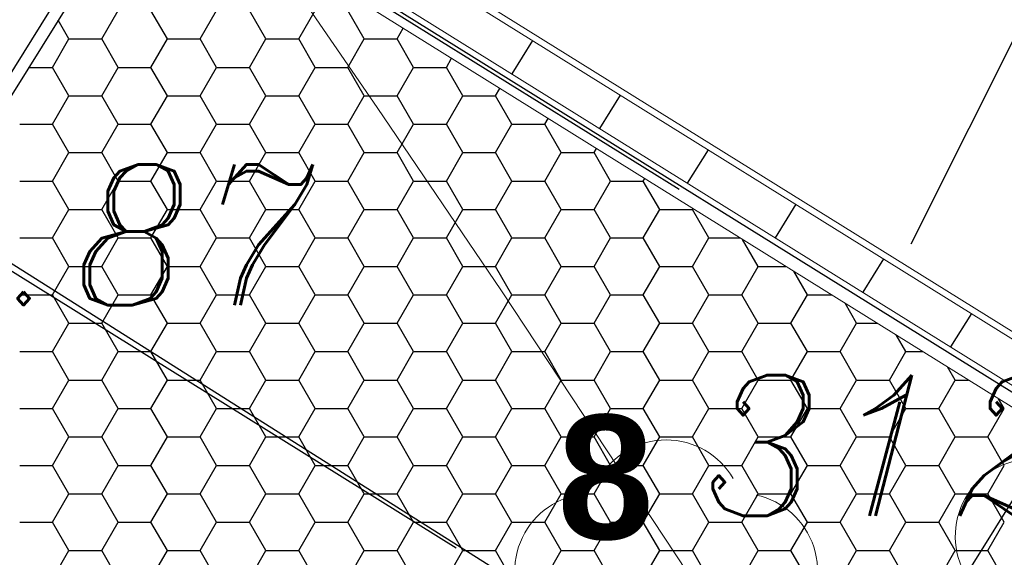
# Model space of a CAD drawing. Extents: x 4615668 to 9294084, y 5325188 to 10688993.
# Tile 641 of 656: x 4651593.63 to 4651598.4, y 5338739.11 to 5338741.71. Entities that reach past the tile are written whole.
import ezdxf

# ---------------------------------------------------------------- set-up
doc = ezdxf.new("R2010")
doc.units = 0
doc.header["$MEASUREMENT"] = 0
doc.linetypes.add('CONTINUA', pattern=[0, 0, 0])
doc.linetypes.add('DASHED', pattern=[19.05, 12.7, -6.35])
for name, color, linetype, lineweight in [('!0014_GM_DR_ODWOD', 152, 'Continuous', 35), ('!0017A_GR_DR_WYMPROJ', 1, 'Continuous', 30), ('pkt_wys', 7, 'Continuous', 13), ('warst_ciagla', 7, 'Continuous', 0), ('Wymiar', 7, 'Continuous', 9), ('zielen', 7, 'Continuous', 13)]:
    doc.layers.add(name, color=color, linetype=linetype, lineweight=lineweight)
for name, color, linetype in [('1', 7, 'Continuous'), ('DIM', 7, 'Continuous'), ('hatcz', 253, 'Continuous')]:
    doc.layers.add(name, color=color, linetype=linetype)
doc.styles.add('Style-ITALIC_1250', font='ITALIC_1250.shx')
doc.styles.add('STYLE2', font='arial.ttf')
doc.styles.add('tomek14', font='ISOCP.shx', dxfattribs={"height": 14})
doc.dimstyles.new('1-500', dxfattribs={"dimtxt": 1, "dimasz": 0.5, "dimexe": 0.18, "dimexo": 0.0625, "dimgap": 0.3, "dimtad": 1, "dimzin": 0, "dimdsep": 46, "dimtxsty": 'STYLE2', "dimblk": 'DOT', "dimcen": 0.09, "dimadec": 0, "dimazin": 0, "dimtfac": 1, "dimtmove": 0, "dimatfit": 0, "dimldrblk": 'DOT', "dimfxl": 0, "dimtolj": 1, "dimtzin": 0, "dimarcsym": 0})

# ---------------------------------------------------------------- blocks, each defined once
blk = doc.blocks.new('G$C30F5686F')
at = {"layer": '!0014_GM_DR_ODWOD', "linetype": 'DASHED', "lineweight": 25, "ltscale": 0.2}
for p, q in [((17.5483, 28.8279), (17.4479, 28.6666)), ((17.9728, 28.5638), (17.8724, 28.4025)), ((18.3974, 28.2996), (18.297, 28.1383)), ((18.8219, 28.0355), (18.7215, 27.8742)), ((19.2464, 27.7714), (19.146, 27.6101)), ((19.671, 27.5072), (19.5706, 27.3459))]:
    blk.add_line(p, q, dxfattribs=at)
at = {"layer": '1', "linetype": 'DASHED', "lineweight": 25}
blk.add_line((20.4618, 30.006), (19.3778, 27.8427), dxfattribs=at)
at = {"layer": '1', "linetype": 'Continuous', "lineweight": 15}
for p, q in [((25.8138, 23.7208), (15.866, 29.9099)), ((25.7722, 23.7113), (15.8501, 29.8844)), ((25.5092, 23.6512), (15.7497, 29.7231)), ((25.3845, 23.6227), (15.7022, 29.6467))]:
    blk.add_line(p, q, dxfattribs=at)
at = {"layer": '1', "linetype": 'CONTINUA', "lineweight": 25}
for p, q in [((15.6512, 29.6784), (14.8587, 28.4049)), ((25.4676, 23.6417), (15.7339, 29.6976))]:
    blk.add_line(p, q, dxfattribs=at)
at = {"layer": '1', "linetype": 'CONTINUA', "lineweight": 30}
blk.add_line((15.7022, 29.6467), (14.9096, 28.3732), dxfattribs=at)
at = {"layer": '1', "color": 254, "linetype": 'Continuous', "lineweight": 30, "ltscale": 0.01, "transparency": 33554528}
for p, q in [((15.4646, 28.8354), (15.5439, 28.9729)), ((15.7821, 28.8354), (15.7027, 28.9729)), ((15.9408, 28.8354), (16.0202, 28.9729)), ((16.2583, 28.8354), (16.1789, 28.9729)), ((16.4171, 28.8354), (16.4964, 28.9729)), ((16.7346, 28.8354), (16.6552, 28.9729)), ((15.3058, 28.8354), (15.2536, 28.9259)), ((16.8933, 28.8354), (16.9231, 28.8871)), ((15.2264, 28.6979), (15.3058, 28.8354)), ((15.3058, 28.8354), (15.4646, 28.8354)), ((15.5439, 28.6979), (15.4646, 28.8354)), ((15.7027, 28.6979), (15.7821, 28.8354)), ((15.7821, 28.8354), (15.9408, 28.8354)), ((16.0202, 28.6979), (15.9408, 28.8354)), ((16.1789, 28.6979), (16.2583, 28.8354)), ((16.2583, 28.8354), (16.4171, 28.8354)), ((16.4964, 28.6979), (16.4171, 28.8354)), ((16.6552, 28.6979), (16.7346, 28.8354)), ((16.7346, 28.8354), (16.8933, 28.8354)), ((16.9727, 28.6979), (16.8933, 28.8354)), ((17.1314, 28.6979), (17.1567, 28.7417)), ((15.1117, 28.6979), (15.2264, 28.6979)), ((15.3058, 28.5605), (15.2264, 28.6979)), ((15.4646, 28.5605), (15.5439, 28.6979)), ((15.5439, 28.6979), (15.7027, 28.6979)), ((15.7821, 28.5605), (15.7027, 28.6979)), ((15.9408, 28.5605), (16.0202, 28.6979)), ((16.0202, 28.6979), (16.1789, 28.6979)), ((16.2583, 28.5605), (16.1789, 28.6979)), ((16.4171, 28.5605), (16.4964, 28.6979)), ((16.4964, 28.6979), (16.6552, 28.6979)), ((16.7346, 28.5605), (16.6552, 28.6979)), ((16.8933, 28.5605), (16.9727, 28.6979)), ((16.9727, 28.6979), (17.1314, 28.6979)), ((17.2108, 28.5605), (17.1314, 28.6979)), ((17.3696, 28.5605), (17.3903, 28.5964)), ((15.2264, 28.423), (15.3058, 28.5605)), ((15.3058, 28.5605), (15.4646, 28.5605)), ((15.5439, 28.423), (15.4646, 28.5605)), ((15.7027, 28.423), (15.7821, 28.5605)), ((15.7821, 28.5605), (15.9408, 28.5605)), ((16.0202, 28.423), (15.9408, 28.5605)), ((16.1789, 28.423), (16.2583, 28.5605)), ((16.2583, 28.5605), (16.4171, 28.5605)), ((16.4964, 28.423), (16.4171, 28.5605)), ((16.6552, 28.423), (16.7346, 28.5605)), ((16.7346, 28.5605), (16.8933, 28.5605)), ((16.9727, 28.423), (16.8933, 28.5605)), ((17.1314, 28.423), (17.2108, 28.5605)), ((17.2108, 28.5605), (17.3696, 28.5605)), ((17.4489, 28.423), (17.3696, 28.5605)), ((17.6077, 28.423), (17.6239, 28.4511)), ((15.0677, 28.423), (15.2264, 28.423)), ((15.3058, 28.2855), (15.2264, 28.423)), ((15.4646, 28.2855), (15.5439, 28.423)), ((15.5439, 28.423), (15.7027, 28.423)), ((15.7821, 28.2855), (15.7027, 28.423)), ((15.9408, 28.2855), (16.0202, 28.423)), ((16.0202, 28.423), (16.1789, 28.423)), ((16.2583, 28.2855), (16.1789, 28.423)), ((16.4171, 28.2855), (16.4964, 28.423)), ((16.4964, 28.423), (16.6552, 28.423)), ((16.7346, 28.2855), (16.6552, 28.423)), ((16.8933, 28.2855), (16.9727, 28.423)), ((16.9727, 28.423), (17.1314, 28.423)), ((17.2108, 28.2855), (17.1314, 28.423)), ((17.3696, 28.2855), (17.4489, 28.423)), ((17.4489, 28.423), (17.6077, 28.423)), ((17.6871, 28.2855), (17.6077, 28.423)), ((17.8458, 28.2855), (17.8575, 28.3057)), ((15.2264, 28.148), (15.3058, 28.2855)), ((15.3058, 28.2855), (15.4646, 28.2855)), ((15.5439, 28.148), (15.4646, 28.2855)), ((15.7027, 28.148), (15.7821, 28.2855)), ((15.7821, 28.2855), (15.9408, 28.2855)), ((16.0202, 28.148), (15.9408, 28.2855)), ((16.1789, 28.148), (16.2583, 28.2855)), ((16.2583, 28.2855), (16.4171, 28.2855)), ((16.4964, 28.148), (16.4171, 28.2855)), ((16.6552, 28.148), (16.7346, 28.2855)), ((16.7346, 28.2855), (16.8933, 28.2855)), ((16.9727, 28.148), (16.8933, 28.2855)), ((17.1314, 28.148), (17.2108, 28.2855)), ((17.2108, 28.2855), (17.3696, 28.2855)), ((17.4489, 28.148), (17.3696, 28.2855)), ((17.6077, 28.148), (17.6871, 28.2855)), ((17.6871, 28.2855), (17.8458, 28.2855)), ((17.9252, 28.148), (17.8458, 28.2855)), ((15.0677, 28.148), (15.2264, 28.148)), ((15.3058, 28.0105), (15.2264, 28.148)), ((15.4646, 28.0105), (15.5439, 28.148)), ((15.5439, 28.148), (15.7027, 28.148)), ((15.7821, 28.0105), (15.7027, 28.148)), ((15.9408, 28.0105), (16.0202, 28.148)), ((16.0202, 28.148), (16.1789, 28.148)), ((16.2583, 28.0105), (16.1789, 28.148)), ((16.4171, 28.0105), (16.4964, 28.148)), ((16.4964, 28.148), (16.6552, 28.148)), ((16.7346, 28.0105), (16.6552, 28.148)), ((16.8933, 28.0105), (16.9727, 28.148)), ((16.9727, 28.148), (17.1314, 28.148)), ((17.2108, 28.0105), (17.1314, 28.148)), ((17.3696, 28.0105), (17.4489, 28.148)), ((17.4489, 28.148), (17.6077, 28.148)), ((17.6871, 28.0105), (17.6077, 28.148)), ((17.8458, 28.0105), (17.9252, 28.148)), ((17.9252, 28.148), (18.0839, 28.148)), ((18.0839, 28.148), (18.0911, 28.1604)), ((18.1633, 28.0105), (18.0839, 28.148)), ((15.2264, 27.8731), (15.3058, 28.0105)), ((15.3058, 28.0105), (15.4646, 28.0105)), ((15.5439, 27.8731), (15.4646, 28.0105)), ((15.7027, 27.8731), (15.7821, 28.0105)), ((15.7821, 28.0105), (15.9408, 28.0105)), ((16.0202, 27.8731), (15.9408, 28.0105)), ((16.1789, 27.8731), (16.2583, 28.0105)), ((16.2583, 28.0105), (16.4171, 28.0105)), ((16.4964, 27.8731), (16.4171, 28.0105)), ((16.6552, 27.8731), (16.7346, 28.0105)), ((16.7346, 28.0105), (16.8933, 28.0105)), ((16.9727, 27.8731), (16.8933, 28.0105)), ((17.1314, 27.8731), (17.2108, 28.0105)), ((17.2108, 28.0105), (17.3696, 28.0105)), ((17.4489, 27.8731), (17.3696, 28.0105)), ((17.6077, 27.8731), (17.6871, 28.0105)), ((17.6871, 28.0105), (17.8458, 28.0105)), ((17.9252, 27.8731), (17.8458, 28.0105)), ((18.0839, 27.8731), (18.1633, 28.0105)), ((18.1633, 28.0105), (18.3221, 28.0105)), ((18.3221, 28.0105), (18.3247, 28.0151)), ((18.4014, 27.8731), (18.3221, 28.0105)), ((15.0677, 27.8731), (15.2264, 27.8731)), ((15.3058, 27.7356), (15.2264, 27.8731)), ((15.4646, 27.7356), (15.5439, 27.8731)), ((15.5439, 27.8731), (15.7027, 27.8731)), ((15.7821, 27.7356), (15.7027, 27.8731)), ((15.9408, 27.7356), (16.0202, 27.8731)), ((16.0202, 27.8731), (16.1789, 27.8731)), ((16.2583, 27.7356), (16.1789, 27.8731)), ((16.4171, 27.7356), (16.4964, 27.8731)), ((16.4964, 27.8731), (16.6552, 27.8731)), ((16.7346, 27.7356), (16.6552, 27.8731)), ((16.8933, 27.7356), (16.9727, 27.8731)), ((16.9727, 27.8731), (17.1314, 27.8731)), ((17.2108, 27.7356), (17.1314, 27.8731)), ((17.3696, 27.7356), (17.4489, 27.8731)), ((17.4489, 27.8731), (17.6077, 27.8731)), ((17.6871, 27.7356), (17.6077, 27.8731)), ((17.8458, 27.7356), (17.9252, 27.8731)), ((17.9252, 27.8731), (18.0839, 27.8731)), ((18.1633, 27.7356), (18.0839, 27.8731)), ((18.3221, 27.7356), (18.4014, 27.8731)), ((18.4014, 27.8731), (18.553, 27.8731)), ((18.6396, 27.7356), (18.5642, 27.866)), ((15.2264, 27.5981), (15.3058, 27.7356)), ((15.3058, 27.7356), (15.4646, 27.7356)), ((15.5439, 27.5981), (15.4646, 27.7356)), ((15.7027, 27.5981), (15.7821, 27.7356)), ((15.7821, 27.7356), (15.9408, 27.7356)), ((16.0202, 27.5981), (15.9408, 27.7356)), ((16.1789, 27.5981), (16.2583, 27.7356)), ((16.2583, 27.7356), (16.4171, 27.7356)), ((16.4964, 27.5981), (16.4171, 27.7356)), ((16.6552, 27.5981), (16.7346, 27.7356)), ((16.7346, 27.7356), (16.8933, 27.7356)), ((16.9727, 27.5981), (16.8933, 27.7356)), ((17.1314, 27.5981), (17.2108, 27.7356)), ((17.2108, 27.7356), (17.3696, 27.7356)), ((17.4489, 27.5981), (17.3696, 27.7356)), ((17.6077, 27.5981), (17.6871, 27.7356)), ((17.6871, 27.7356), (17.8458, 27.7356)), ((17.9252, 27.5981), (17.8458, 27.7356)), ((18.0839, 27.5981), (18.1633, 27.7356)), ((18.1633, 27.7356), (18.3221, 27.7356)), ((18.4014, 27.5981), (18.3221, 27.7356)), ((18.5602, 27.5981), (18.6396, 27.7356)), ((18.6396, 27.7356), (18.7739, 27.7356)), ((18.8777, 27.5981), (18.812, 27.7119)), ((15.0677, 27.5981), (15.2264, 27.5981)), ((15.3058, 27.4606), (15.2264, 27.5981)), ((15.4646, 27.4606), (15.5439, 27.5981)), ((15.5439, 27.5981), (15.7027, 27.5981)), ((15.7821, 27.4606), (15.7027, 27.5981)), ((15.9408, 27.4606), (16.0202, 27.5981)), ((16.0202, 27.5981), (16.1789, 27.5981)), ((16.2583, 27.4606), (16.1789, 27.5981)), ((16.4171, 27.4606), (16.4964, 27.5981)), ((16.4964, 27.5981), (16.6552, 27.5981)), ((16.7346, 27.4606), (16.6552, 27.5981)), ((16.8933, 27.4606), (16.9727, 27.5981)), ((16.9727, 27.5981), (17.1314, 27.5981)), ((17.2108, 27.4606), (17.1314, 27.5981)), ((17.3696, 27.4606), (17.4489, 27.5981)), ((17.4489, 27.5981), (17.6077, 27.5981)), ((17.6871, 27.4606), (17.6077, 27.5981)), ((17.8458, 27.4606), (17.9252, 27.5981)), ((17.9252, 27.5981), (18.0839, 27.5981)), ((18.1633, 27.4606), (18.0839, 27.5981)), ((18.3221, 27.4606), (18.4014, 27.5981)), ((18.4014, 27.5981), (18.5602, 27.5981)), ((18.6396, 27.4606), (18.5602, 27.5981)), ((18.7983, 27.4606), (18.8777, 27.5981)), ((18.8777, 27.5981), (18.9949, 27.5981)), ((19.1158, 27.4606), (19.0597, 27.5578)), ((15.2264, 27.3231), (15.3058, 27.4606)), ((15.3058, 27.4606), (15.4646, 27.4606)), ((15.5439, 27.3231), (15.4646, 27.4606)), ((15.7027, 27.3231), (15.7821, 27.4606)), ((15.7821, 27.4606), (15.9408, 27.4606)), ((16.0202, 27.3231), (15.9408, 27.4606)), ((16.1789, 27.3231), (16.2583, 27.4606)), ((16.2583, 27.4606), (16.4171, 27.4606)), ((16.4964, 27.3231), (16.4171, 27.4606)), ((16.6552, 27.3231), (16.7346, 27.4606)), ((16.7346, 27.4606), (16.8933, 27.4606)), ((16.9727, 27.3231), (16.8933, 27.4606)), ((17.1314, 27.3231), (17.2108, 27.4606)), ((17.2108, 27.4606), (17.3696, 27.4606)), ((17.4489, 27.3231), (17.3696, 27.4606)), ((17.6077, 27.3231), (17.6871, 27.4606)), ((17.6871, 27.4606), (17.8458, 27.4606)), ((17.9252, 27.3231), (17.8458, 27.4606)), ((18.0839, 27.3231), (18.1633, 27.4606)), ((18.1633, 27.4606), (18.3221, 27.4606)), ((18.4014, 27.3231), (18.3221, 27.4606)), ((18.5602, 27.3231), (18.6396, 27.4606)), ((18.6396, 27.4606), (18.7983, 27.4606)), ((18.8777, 27.3231), (18.7983, 27.4606)), ((19.0364, 27.3231), (19.1158, 27.4606)), ((19.1158, 27.4606), (19.2159, 27.4606)), ((19.3539, 27.3231), (19.3074, 27.4037)), ((15.0677, 27.3231), (15.2264, 27.3231)), ((15.3058, 27.1856), (15.2264, 27.3231)), ((15.4646, 27.1856), (15.5439, 27.3231)), ((15.5439, 27.3231), (15.7027, 27.3231)), ((15.7821, 27.1856), (15.7027, 27.3231)), ((15.9408, 27.1856), (16.0202, 27.3231)), ((16.0202, 27.3231), (16.1789, 27.3231)), ((16.2583, 27.1856), (16.1789, 27.3231)), ((16.4171, 27.1856), (16.4964, 27.3231)), ((16.4964, 27.3231), (16.6552, 27.3231)), ((16.7346, 27.1856), (16.6552, 27.3231)), ((16.8933, 27.1856), (16.9727, 27.3231)), ((16.9727, 27.3231), (17.1314, 27.3231)), ((17.2108, 27.1856), (17.1314, 27.3231)), ((17.3696, 27.1856), (17.4489, 27.3231)), ((17.4489, 27.3231), (17.6077, 27.3231)), ((17.6871, 27.1856), (17.6077, 27.3231)), ((17.8458, 27.1856), (17.9252, 27.3231)), ((17.9252, 27.3231), (18.0839, 27.3231)), ((18.1633, 27.1856), (18.0839, 27.3231)), ((18.3221, 27.1856), (18.4014, 27.3231)), ((18.4014, 27.3231), (18.5602, 27.3231)), ((18.6396, 27.1856), (18.5602, 27.3231)), ((18.7983, 27.1856), (18.8777, 27.3231)), ((18.8777, 27.3231), (19.0364, 27.3231)), ((19.1158, 27.1856), (19.0364, 27.3231)), ((19.2746, 27.1856), (19.3539, 27.3231)), ((19.3539, 27.3231), (19.4369, 27.3231)), ((19.5921, 27.1856), (19.5552, 27.2495)), ((15.2264, 27.0482), (15.3058, 27.1856)), ((15.3058, 27.1856), (15.4646, 27.1856)), ((15.5439, 27.0482), (15.4646, 27.1856)), ((15.7027, 27.0482), (15.7821, 27.1856)), ((15.7821, 27.1856), (15.9408, 27.1856)), ((16.0202, 27.0482), (15.9408, 27.1856)), ((16.1789, 27.0482), (16.2583, 27.1856)), ((16.2583, 27.1856), (16.4171, 27.1856)), ((16.4964, 27.0482), (16.4171, 27.1856)), ((16.6552, 27.0482), (16.7346, 27.1856)), ((16.7346, 27.1856), (16.8933, 27.1856)), ((16.9727, 27.0482), (16.8933, 27.1856)), ((17.1314, 27.0482), (17.2108, 27.1856)), ((17.2108, 27.1856), (17.3696, 27.1856)), ((17.4489, 27.0482), (17.3696, 27.1856)), ((17.6077, 27.0482), (17.6871, 27.1856)), ((17.6871, 27.1856), (17.8458, 27.1856)), ((17.9252, 27.0482), (17.8458, 27.1856)), ((18.0839, 27.0482), (18.1633, 27.1856)), ((18.1633, 27.1856), (18.3221, 27.1856)), ((18.4014, 27.0482), (18.3221, 27.1856)), ((18.5602, 27.0482), (18.6396, 27.1856)), ((18.6396, 27.1856), (18.7983, 27.1856)), ((18.8777, 27.0482), (18.7983, 27.1856)), ((19.0364, 27.0482), (19.1158, 27.1856)), ((19.1158, 27.1856), (19.2746, 27.1856)), ((19.3539, 27.0482), (19.2746, 27.1856)), ((19.5127, 27.0482), (19.5921, 27.1856)), ((19.5921, 27.1856), (19.6578, 27.1856)), ((19.8302, 27.0482), (19.8029, 27.0954)), ((15.0677, 27.0482), (15.2264, 27.0482)), ((15.3058, 26.9107), (15.2264, 27.0482)), ((15.4646, 26.9107), (15.5439, 27.0482)), ((15.5439, 27.0482), (15.7027, 27.0482)), ((15.7821, 26.9107), (15.7027, 27.0482)), ((15.9408, 26.9107), (16.0202, 27.0482)), ((16.0202, 27.0482), (16.1789, 27.0482)), ((16.2583, 26.9107), (16.1789, 27.0482)), ((16.4171, 26.9107), (16.4964, 27.0482)), ((16.4964, 27.0482), (16.6552, 27.0482)), ((16.7346, 26.9107), (16.6552, 27.0482)), ((16.8933, 26.9107), (16.9727, 27.0482)), ((16.9727, 27.0482), (17.1314, 27.0482)), ((17.2108, 26.9107), (17.1314, 27.0482)), ((17.3696, 26.9107), (17.4489, 27.0482)), ((17.4489, 27.0482), (17.6077, 27.0482)), ((17.6871, 26.9107), (17.6077, 27.0482)), ((17.8458, 26.9107), (17.9252, 27.0482)), ((17.9252, 27.0482), (18.0839, 27.0482)), ((18.1633, 26.9107), (18.0839, 27.0482)), ((18.3221, 26.9107), (18.4014, 27.0482)), ((18.4014, 27.0482), (18.5602, 27.0482)), ((18.6396, 26.9107), (18.5602, 27.0482)), ((18.7983, 26.9107), (18.8777, 27.0482)), ((18.8777, 27.0482), (19.0364, 27.0482)), ((19.1158, 26.9107), (19.0364, 27.0482)), ((19.2746, 26.9107), (19.3539, 27.0482)), ((19.3539, 27.0482), (19.5127, 27.0482)), ((19.5921, 26.9107), (19.5127, 27.0482)), ((19.7508, 26.9107), (19.8302, 27.0482)), ((15.2264, 26.7732), (15.3058, 26.9107)), ((15.3058, 26.9107), (15.4646, 26.9107)), ((15.5439, 26.7732), (15.4646, 26.9107)), ((15.7027, 26.7732), (15.7821, 26.9107)), ((15.7821, 26.9107), (15.9408, 26.9107)), ((16.0202, 26.7732), (15.9408, 26.9107)), ((16.1789, 26.7732), (16.2583, 26.9107)), ((16.2583, 26.9107), (16.4171, 26.9107)), ((16.4964, 26.7732), (16.4171, 26.9107)), ((16.6552, 26.7732), (16.7346, 26.9107)), ((16.7346, 26.9107), (16.8933, 26.9107)), ((16.9727, 26.7732), (16.8933, 26.9107)), ((17.1314, 26.7732), (17.2108, 26.9107)), ((17.2108, 26.9107), (17.3696, 26.9107)), ((17.4489, 26.7732), (17.3696, 26.9107)), ((17.6077, 26.7732), (17.6871, 26.9107)), ((17.6871, 26.9107), (17.8458, 26.9107)), ((17.9252, 26.7732), (17.8458, 26.9107)), ((18.0839, 26.7732), (18.1633, 26.9107)), ((18.1633, 26.9107), (18.3221, 26.9107)), ((18.4014, 26.7732), (18.3221, 26.9107)), ((18.5602, 26.7732), (18.6396, 26.9107)), ((18.6396, 26.9107), (18.7983, 26.9107)), ((18.8777, 26.7732), (18.7983, 26.9107)), ((19.0364, 26.7732), (19.1158, 26.9107)), ((19.1158, 26.9107), (19.2746, 26.9107)), ((19.3539, 26.7732), (19.2746, 26.9107)), ((19.5127, 26.7732), (19.5921, 26.9107)), ((19.5921, 26.9107), (19.7508, 26.9107)), ((19.8302, 26.7732), (19.7508, 26.9107)), ((15.0677, 26.7732), (15.2264, 26.7732)), ((15.3058, 26.6357), (15.2264, 26.7732)), ((15.4646, 26.6357), (15.5439, 26.7732)), ((15.5439, 26.7732), (15.7027, 26.7732)), ((15.7821, 26.6357), (15.7027, 26.7732)), ((15.9408, 26.6357), (16.0202, 26.7732)), ((16.0202, 26.7732), (16.1789, 26.7732)), ((16.2583, 26.6357), (16.1789, 26.7732)), ((16.4171, 26.6357), (16.4964, 26.7732)), ((16.4964, 26.7732), (16.6552, 26.7732)), ((16.7346, 26.6357), (16.6552, 26.7732)), ((16.8933, 26.6357), (16.9727, 26.7732)), ((16.9727, 26.7732), (17.1314, 26.7732)), ((17.2108, 26.6357), (17.1314, 26.7732)), ((17.3696, 26.6357), (17.4489, 26.7732)), ((17.4489, 26.7732), (17.6077, 26.7732)), ((17.6871, 26.6357), (17.6077, 26.7732)), ((17.8458, 26.6357), (17.9252, 26.7732)), ((17.9252, 26.7732), (18.0839, 26.7732)), ((18.1633, 26.6357), (18.0839, 26.7732)), ((18.3221, 26.6357), (18.4014, 26.7732)), ((18.4014, 26.7732), (18.5602, 26.7732)), ((18.6396, 26.6357), (18.5602, 26.7732)), ((18.7983, 26.6357), (18.8777, 26.7732)), ((18.8777, 26.7732), (19.0364, 26.7732)), ((19.1158, 26.6357), (19.0364, 26.7732)), ((19.2746, 26.6357), (19.3539, 26.7732)), ((19.3539, 26.7732), (19.5127, 26.7732)), ((19.5921, 26.6357), (19.5127, 26.7732)), ((19.7508, 26.6357), (19.8302, 26.7732)), ((15.2264, 26.4982), (15.3058, 26.6357)), ((15.3058, 26.6357), (15.4646, 26.6357)), ((15.5439, 26.4982), (15.4646, 26.6357)), ((15.7027, 26.4982), (15.7821, 26.6357)), ((15.7821, 26.6357), (15.9408, 26.6357)), ((16.0202, 26.4982), (15.9408, 26.6357)), ((16.1789, 26.4982), (16.2583, 26.6357)), ((16.2583, 26.6357), (16.4171, 26.6357)), ((16.4964, 26.4982), (16.4171, 26.6357)), ((16.6552, 26.4982), (16.7346, 26.6357)), ((16.7346, 26.6357), (16.8933, 26.6357)), ((16.9727, 26.4982), (16.8933, 26.6357)), ((17.1314, 26.4982), (17.2108, 26.6357)), ((17.2108, 26.6357), (17.3696, 26.6357)), ((17.4489, 26.4982), (17.3696, 26.6357)), ((17.6077, 26.4982), (17.6871, 26.6357)), ((17.6871, 26.6357), (17.8458, 26.6357)), ((17.9252, 26.4982), (17.8458, 26.6357)), ((18.0839, 26.4982), (18.1633, 26.6357)), ((18.1633, 26.6357), (18.3221, 26.6357)), ((18.4014, 26.4982), (18.3221, 26.6357)), ((18.5602, 26.4982), (18.6396, 26.6357)), ((18.6396, 26.6357), (18.7983, 26.6357)), ((18.8777, 26.4982), (18.7983, 26.6357)), ((19.0364, 26.4982), (19.1158, 26.6357)), ((19.1158, 26.6357), (19.2746, 26.6357)), ((19.3539, 26.4982), (19.2746, 26.6357)), ((19.5127, 26.4982), (19.5921, 26.6357)), ((19.5921, 26.6357), (19.7508, 26.6357)), ((19.8302, 26.4982), (19.7508, 26.6357)), ((15.0677, 26.4982), (15.2264, 26.4982)), ((15.3058, 26.3608), (15.2264, 26.4982)), ((15.4646, 26.3608), (15.5439, 26.4982)), ((15.5439, 26.4982), (15.7027, 26.4982)), ((15.7821, 26.3608), (15.7027, 26.4982)), ((15.9408, 26.3608), (16.0202, 26.4982)), ((16.0202, 26.4982), (16.1789, 26.4982)), ((16.2583, 26.3608), (16.1789, 26.4982)), ((16.4171, 26.3608), (16.4964, 26.4982)), ((16.4964, 26.4982), (16.6552, 26.4982)), ((16.7346, 26.3608), (16.6552, 26.4982)), ((16.8933, 26.3608), (16.9727, 26.4982)), ((16.9727, 26.4982), (17.1314, 26.4982)), ((17.2108, 26.3608), (17.1314, 26.4982)), ((17.3696, 26.3608), (17.4489, 26.4982)), ((17.4489, 26.4982), (17.6077, 26.4982)), ((17.6871, 26.3608), (17.6077, 26.4982)), ((17.8458, 26.3608), (17.9252, 26.4982)), ((17.9252, 26.4982), (18.0839, 26.4982)), ((18.1633, 26.3608), (18.0839, 26.4982)), ((18.3221, 26.3608), (18.4014, 26.4982)), ((18.4014, 26.4982), (18.5602, 26.4982)), ((18.6396, 26.3608), (18.5602, 26.4982)), ((18.7983, 26.3608), (18.8777, 26.4982)), ((18.8777, 26.4982), (19.0364, 26.4982)), ((19.1158, 26.3608), (19.0364, 26.4982)), ((19.2746, 26.3608), (19.3539, 26.4982)), ((19.3539, 26.4982), (19.5127, 26.4982)), ((19.5921, 26.3608), (19.5127, 26.4982)), ((19.7508, 26.3608), (19.8302, 26.4982)), ((15.2264, 26.2233), (15.3058, 26.3608)), ((15.3058, 26.3608), (15.4646, 26.3608)), ((15.5439, 26.2233), (15.4646, 26.3608)), ((15.7027, 26.2233), (15.7821, 26.3608)), ((15.7821, 26.3608), (15.9408, 26.3608)), ((16.0202, 26.2233), (15.9408, 26.3608)), ((16.1789, 26.2233), (16.2583, 26.3608)), ((16.2583, 26.3608), (16.4171, 26.3608)), ((16.4964, 26.2233), (16.4171, 26.3608)), ((16.6552, 26.2233), (16.7346, 26.3608)), ((16.7346, 26.3608), (16.8933, 26.3608)), ((16.9727, 26.2233), (16.8933, 26.3608)), ((17.1314, 26.2233), (17.2108, 26.3608)), ((17.2108, 26.3608), (17.3696, 26.3608)), ((17.4489, 26.2233), (17.3696, 26.3608)), ((17.6077, 26.2233), (17.6871, 26.3608)), ((17.6871, 26.3608), (17.8458, 26.3608)), ((17.9252, 26.2233), (17.8458, 26.3608)), ((18.0839, 26.2233), (18.1633, 26.3608)), ((18.1633, 26.3608), (18.3221, 26.3608)), ((18.4014, 26.2233), (18.3221, 26.3608)), ((18.5602, 26.2233), (18.6396, 26.3608)), ((18.6396, 26.3608), (18.7983, 26.3608)), ((18.8777, 26.2233), (18.7983, 26.3608)), ((19.0364, 26.2233), (19.1158, 26.3608)), ((19.1158, 26.3608), (19.2746, 26.3608)), ((19.3539, 26.2233), (19.2746, 26.3608)), ((19.5127, 26.2233), (19.5921, 26.3608)), ((19.5921, 26.3608), (19.7508, 26.3608)), ((19.8302, 26.2233), (19.7508, 26.3608))]:
    blk.add_line(p, q, dxfattribs=at)
at = {"layer": '1', "color": 5, "linetype": 'DASHED', "ltscale": 0.8}
blk.add_line((19.0171, 25.2293), (14.7339, 27.9342), dxfattribs=at)
blk = doc.blocks.new('G$C3390F2A0')
at = {"layer": 'warst_ciagla', "color": 21, "linetype": 'Continuous', "lineweight": 0, "flags": 128}
blk.add_lwpolyline([(124.4462, 126.9368), (120.4356, 132.9162), (119.0713, 134.9839), (117.9157, 136.7823), (116.3965, 139.1941), (115.6321, 140.397), (114.48, 142.2051), (112.9447, 144.6168), (112.1697, 145.8177), (110.9883, 147.6064), (110.3858, 148.493), (109.1107, 150.3485)], dxfattribs=at)
at = {"layer": 'pkt_wys', "color": 7, "linetype": 'Continuous', "lineweight": 13, "style": 'Style-ITALIC_1250'}
for s, p in [('311.87', (106.7528, 147.5375)), ('312.26', (111.9522, 146.519))]:
    blk.add_text(s, height=0.68, dxfattribs=at).set_placement(p)
blk = doc.blocks.new('922_5')
at = {"layer": 'zielen', "linetype": 'Continuous', "lineweight": 13}
h = blk.add_hatch(color=96, dxfattribs=at)
edge = h.paths.add_edge_path()
edge.add_arc((-0.0005, 0), 0.05, 0, 360)
at = {"layer": 'zielen', "color": 96, "linetype": 'Continuous', "lineweight": 13}
for centre, radius, start, end in [((0.0045, 0.357), 0.3746, 30.1243, 149.8757), ((-0.3525, 0.098), 0.3752, 101.9988, 221.9759), ((0.3615, 0.098), 0.3753, 318.0241, 78.0012), ((-0.2155, -0.321), 0.3748, 174.335, 293.7607), ((0.2245, -0.321), 0.3748, 246.2393, 5.665)]:
    blk.add_arc(centre, radius, start, end, dxfattribs=at)
blk = doc.blocks.new('_Dot')
at = {"color": 0, "linetype": 'ByBlock', "lineweight": -2}
blk.add_line((-0.5, 0), (-1, 0), dxfattribs=at)
at = {"color": 0, "linetype": 'ByBlock', "const_width": 0.5}
blk.add_lwpolyline([(-0.25, 0, 1), (0.25, 0, 1)], format="xyb", close=True, dxfattribs=at)
blk = doc.blocks.new('*D3837')
at = {"layer": 'Defpoints', "color": 0, "lineweight": 0, "ltscale": 40}
for p in [(4651605.1753, 5338750.2195), (4651578.5677, 5338744.5755), (4651595.2185, 5338734.216)]:
    blk.add_point(p, dxfattribs=at)
at = {"layer": 'DIM', "color": 0, "lineweight": -2, "ltscale": 40}
for p, q in [((4651578.6007, 5338744.6286), (4651588.6196, 5338760.7319)), ((4651588.9491, 5338760.3149), (4651604.7508, 5338750.4836)), ((4651595.2515, 5338734.2691), (4651605.2704, 5338750.3723))]:
    blk.add_line(p, q, dxfattribs=at)
at = {"layer": 'DIM', "color": 0, "linetype": 'ByBlock', "lineweight": -2, "ltscale": 40, "xscale": 0.5, "yscale": 0.5, "zscale": 0.5}
for p, rotation in [((4651588.5245, 5338760.579), 148.1115444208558), ((4651605.1753, 5338750.2195), 328.1115444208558)]:
    blk.add_blockref('_Dot', p, dxfattribs=dict(at, rotation=rotation))
at = {"layer": 'DIM', "color": 0, "lineweight": 0, "ltscale": 40, "insert": (4651597.2781, 5338756.0875), "char_height": 1, "attachment_point": 5, "rotation": 328.1115, "style": 'STYLE2'}
blk.add_mtext('\\A1;19.61 ', dxfattribs=at)
blk = doc.blocks.new('*D3838')
at = {"layer": 'Defpoints', "color": 0}
for p in [(4651578.5677, 5338744.5755), (4651593.642, 5338735.5363), (4651592.9463, 5338734.5397)]:
    blk.add_point(p, dxfattribs=at)
at = {"layer": 'DIM', "color": 0, "lineweight": -2, "ltscale": 40}
for p, q in [((4651578.6035, 5338744.6268), (4651579.3664, 5338745.7198)), ((4651579.6734, 5338745.286), (4651593.232, 5338735.8225)), ((4651592.9821, 5338734.5909), (4651593.745, 5338735.6839))]:
    blk.add_line(p, q, dxfattribs=at)
at = {"layer": 'DIM', "color": 0, "linetype": 'ByBlock', "lineweight": -2, "xscale": 0.5, "yscale": 0.5, "zscale": 0.5}
for p, rotation in [((4651579.2633, 5338745.5722), 145.0860338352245), ((4651593.642, 5338735.5363), 325.0860338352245)]:
    blk.add_blockref('_Dot', p, dxfattribs=dict(at, rotation=rotation))
at = {"layer": 'DIM', "color": 0, "lineweight": 0, "ltscale": 40, "insert": (4651586.9205, 5338741.2166), "char_height": 1, "attachment_point": 5, "rotation": 325.086, "style": 'STYLE2'}
blk.add_mtext('\\A1;17.53 ', dxfattribs=at)
blk = doc.blocks.new('*D3851')
at = {"layer": 'Defpoints', "color": 0, "lineweight": 0, "ltscale": 40}
for p in [(4651579.4798, 5338749.2779), (4651595.799, 5338739.1247), (4651592.9463, 5338734.5397)]:
    blk.add_point(p, dxfattribs=at)
at = {"layer": 'DIM', "color": 0, "lineweight": -2, "ltscale": 40}
for p, q in [((4651595.7459, 5338739.1577), (4651579.327, 5338749.373)), ((4651576.8913, 5338745.1174), (4651579.2157, 5338748.8534)), ((4651592.8933, 5338734.5727), (4651576.4743, 5338744.788))]:
    blk.add_line(p, q, dxfattribs=at)
at = {"layer": 'DIM', "color": 0, "linetype": 'ByBlock', "lineweight": -2, "ltscale": 40, "xscale": 0.5, "yscale": 0.5, "zscale": 0.5}
for p, rotation in [((4651579.4798, 5338749.2779), 58.11154446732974), ((4651576.6272, 5338744.6929), 238.1115444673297)]:
    blk.add_blockref('_Dot', p, dxfattribs=dict(at, rotation=rotation))
at = {"layer": 'DIM', "color": 0, "lineweight": 0, "ltscale": 40, "insert": (4651577.3652, 5338747.4136), "char_height": 1, "attachment_point": 5, "rotation": 58.1115, "style": 'STYLE2'}
blk.add_mtext('\\A1;5.40 ', dxfattribs=at)
blk = doc.blocks.new('*D3852')
at = {"layer": 'Defpoints', "color": 0, "lineweight": 0, "ltscale": 40}
for p in [(4651580.5585, 5338751.0117), (4651596.8777, 5338740.8584), (4651595.799, 5338739.1247)]:
    blk.add_point(p, dxfattribs=at)
at = {"layer": 'DIM', "color": 0, "lineweight": -2, "ltscale": 40}
for p, q in [((4651580.8226, 5338751.4362), (4651582.7831, 5338754.5873)), ((4651596.8246, 5338740.8915), (4651580.4056, 5338751.1068)), ((4651579.4798, 5338749.2779), (4651580.5585, 5338751.0117)), ((4651595.7459, 5338739.1577), (4651579.327, 5338749.373)), ((4651579.2157, 5338748.8534), (4651578.9515, 5338748.4288))]:
    blk.add_line(p, q, dxfattribs=at)
at = {"layer": 'DIM', "color": 0, "linetype": 'ByBlock', "lineweight": -2, "ltscale": 40, "xscale": 0.5, "yscale": 0.5, "zscale": 0.5}
for p, rotation in [((4651580.5585, 5338751.0117), 238.1115444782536), ((4651579.4798, 5338749.2779), 58.11154447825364)]:
    blk.add_blockref('_Dot', p, dxfattribs=dict(at, rotation=rotation))
at = {"layer": 'DIM', "color": 0, "lineweight": 0, "ltscale": 40, "insert": (4651581.2467, 5338753.6522), "char_height": 1, "attachment_point": 5, "rotation": 58.1115, "style": 'STYLE2'}
blk.add_mtext('\\A1;\\A1;2.00', dxfattribs=at)

msp = doc.modelspace()

# ---------------------------------------------------------------- hatches: boundary and pattern name
at = {"layer": 'hatcz', "lineweight": 0, "transparency": 33554687}
h = msp.add_hatch(dxfattribs=at)
h.set_pattern_fill('AR-CONC', color=256, scale=0.1)
h.set_pattern_definition([(50, (-16734.60844, 1868.8135), (0.7172601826, -0.062752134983), [0.075, -0.825]), (355, (-16734.60844, 1868.8135), (-0.13875133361, 0.7521921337), [0.06, -0.66]), (100.45144446, (-16734.5487, 1868.8083), (0.57850884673, 0.68943999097), [0.063740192, -0.701142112]), (46.1842, (-16734.6084, 1869.0135), (1.06724133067, -0.16551928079), [0.1125, -1.2375]), (96.63563549, (-16734.5195, 1868.9997), (0.93466194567, 0.97411860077), [0.095610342, -1.05171376]), (351.18416399, (-16734.6084, 1869.0135), (0.93466194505, 0.97411860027), [0.09, -0.990000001]), (21, (-16734.50844, 1868.9635), (0.59690705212, -0.402618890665), [0.075, -0.825]), (326, (-16734.50844, 1868.9635), (0.24331533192, 0.72515004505), [0.06, -0.66]), (71.45144474, (-16734.4587, 1868.92996), (0.84022237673, 0.322531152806), [0.06374019, -0.701142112]), (37.5, (-16734.60844, 1868.81352), (0.012159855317, 0.332893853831), [0, -0.652, 0, -0.67, 0, -0.6625]), (7.5, (-16734.60844, 1868.8135), (0.263069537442, 0.394411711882), [0, -0.382, 0, -0.637, 0, -0.2525]), (327.5, (-16734.83144, 1868.81352), (0.533822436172, -0.022554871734), [0, -0.25, 0, -0.78, 0, -1.035]), (317.5, (-16734.93144, 1868.8135), (0.583186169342, 0.100104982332), [0, -0.325, 0, -0.518, 0, -0.735])])
edge = h.paths.add_edge_path()
edge.add_line((4651589.1529, 5338736.4711), (4651584.3875, 5338737.8641))
edge.add_line((4651584.3875, 5338737.8641), (4651587.6695, 5338744.6691))
edge.add_line((4651587.6695, 5338744.6691), (4651589.8255, 5338747.7691))
edge.add_line((4651589.8255, 5338747.7691), (4651592.4945, 5338750.0411))
edge.add_line((4651592.4945, 5338750.0411), (4651594.1183, 5338750.6553))
edge.add_line((4651594.1183, 5338750.6553), (4651596.8106, 5338748.8302))
edge.add_line((4651596.8106, 5338748.8302), (4651592.8769, 5338743.3477))
edge.add_line((4651592.8769, 5338743.3477), (4651590.5387, 5338739.8963))
edge.add_line((4651590.5387, 5338739.8963), (4651588.4847, 5338736.7452))
edge.add_line((4651588.4847, 5338736.7452), (4651584.3875, 5338737.8641))

# ---------------------------------------------------------------- block references
at = {"layer": '!0017A_GR_DR_WYMPROJ', "linetype": 'Continuous', "lineweight": 18}
msp.add_blockref('G$C30F5686F', (4651578.5664, 5338712.7851), dxfattribs=at)
at = {"layer": 'Wymiar', "color": 242, "linetype": 'DASHED', "lineweight": 30, "ltscale": 0.01}
msp.add_blockref('G$C3390F2A0', (4651484.9767, 5338592.7959), dxfattribs=at)
at = {"layer": 'zielen', "color": 96, "linetype": 'Continuous', "lineweight": 13}
for p in [(4651598.8871, 5338739.1166), (4651596.7566, 5338738.9495)]:
    msp.add_blockref('922_5', p, dxfattribs=at)

# ---------------------------------------------------------------- texts
at = {"color": 0, "ltscale": 2.5, "insert": (4651596.2347, 5338739.8019), "char_height": 0.6, "width": 3.869483, "attachment_point": 1, "style": 'tomek14'}
msp.add_mtext('{\\fArial|b1|i0|c238|p34;\\C94;8}', dxfattribs=at)

# ---------------------------------------------------------------- dimensions: what is measured, and where the dimension line sits
at = {"layer": 'DIM', "lineweight": 0, "ltscale": 40}
dim = msp.add_aligned_dim(p1=(4651578.5677, 5338744.5755), p2=(4651595.2185, 5338734.216), distance=18.8481, dimstyle='1-500', override={"dimpost": ' ', "dimtxsty": 'STYLE2', "dimldrblk": 'Dot'}, dxfattribs=at)
dim.commit()
dim.dimension.update_dxf_attribs({"geometry": '*D3837', "text_midpoint": (4651597.2781, 5338756.0875)})
dim = msp.add_linear_dim(base=(4651580.5585, 5338751.0117), p1=(4651595.799, 5338739.1247), p2=(4651596.8777, 5338740.8584), angle=238.1115, text='\\A1;2.00', dimstyle='1-500', override={"dimpost": ' ', "dimtxsty": 'STYLE2', "dimldrblk": 'Dot'}, dxfattribs=at)
dim.commit()
dim.dimension.update_dxf_attribs({"geometry": '*D3852', "text_midpoint": (4651581.2467, 5338753.6522)})
dim = msp.add_linear_dim(base=(4651579.4798, 5338749.2779), p1=(4651592.9463, 5338734.5397), p2=(4651595.799, 5338739.1247), angle=238.1115, dimstyle='1-500', override={"dimpost": ' ', "dimtxsty": 'STYLE2', "dimldrblk": 'Dot'}, dxfattribs=at)
dim.commit()
dim.dimension.update_dxf_attribs({"geometry": '*D3851', "text_midpoint": (4651577.3652, 5338747.4136)})
dim = msp.add_linear_dim(base=(4651593.642, 5338735.5363), p1=(4651578.5677, 5338744.5755), p2=(4651592.9463, 5338734.5397), angle=325.086, dimstyle='1-500', override={"dimpost": ' ', "dimtxsty": 'STYLE2', "dimldrblk": 'Dot'}, dxfattribs=at)
dim.commit()
dim.dimension.update_dxf_attribs({"geometry": '*D3838', "text_midpoint": (4651586.4564, 5338740.5516), "dimtype": 161})

doc.saveas('drawing.dxf')
